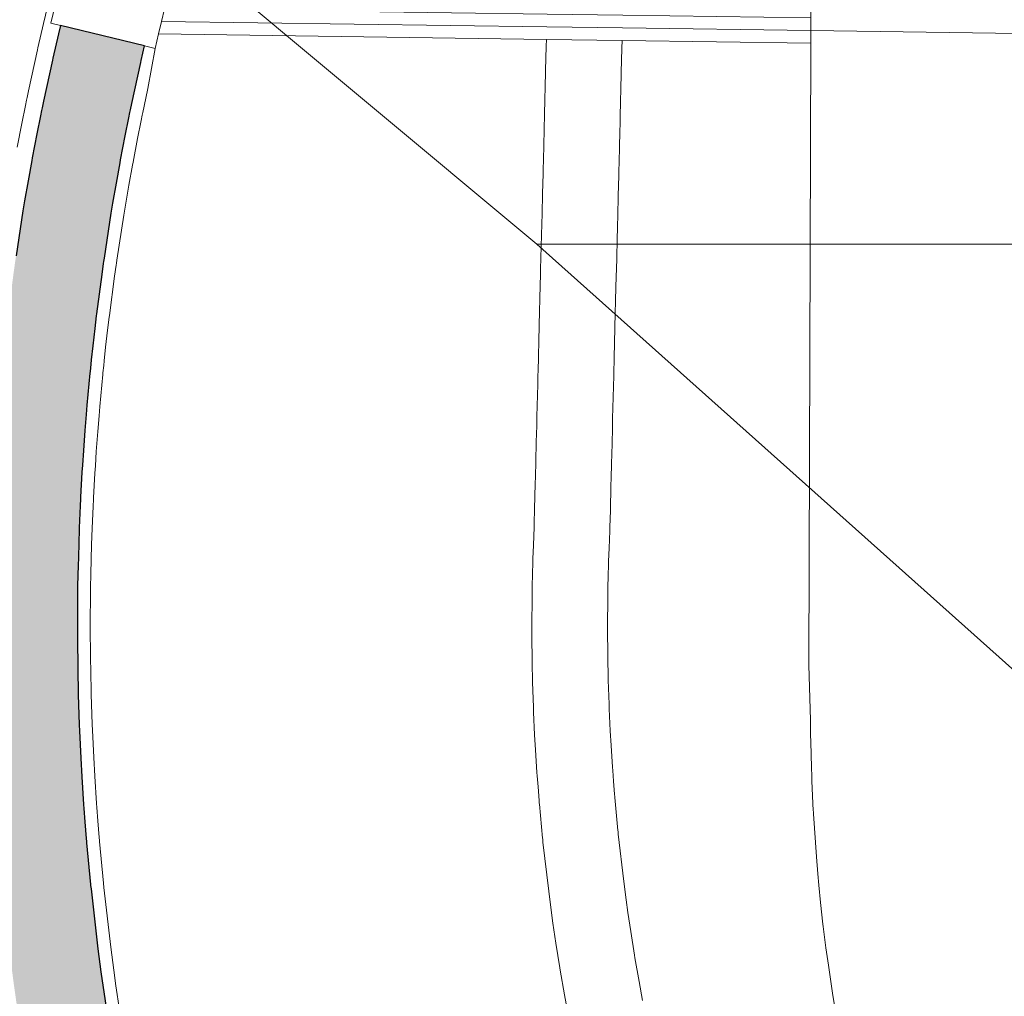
# Model space of a CAD drawing. Header units: metres. Extents: x 250001 to 257773, y 598992 to 609118.
# Tile 448 of 656: x 253828 to 253867, y 603407 to 603445. Entities that reach past the tile are written whole.
import ezdxf
from ezdxf.lldxf.tags import DXFTag

# ---------------------------------------------------------------- set-up
doc = ezdxf.new("R2010")
doc.units = ezdxf.units.M
for name, color, linetype, lineweight in [('B-WE-FV-GELEIDING_WILDROOSTER-GV', 252, 'Continuous', 18), ('B-WE-GR-GRAS-GV', 252, 'Continuous', 13), ('B-WE-GW-TALUD_KRUIN-G', 252, 'Continuous', 18), ('B-WE-IE-TERREINAFSCHEIDING_KUNSTMATIG_HEKWERK_RASTER-G', 252, 'IE-TERREINAFSCHEIDING-KUNSTMATIG', 18), ('B-WE-KG-GRENS_PERCEEL-G', 150, 'KG-PERCEEL', 18), ('B-WE-VH-VERHARDING_BETON-GV', 252, 'Continuous', 18), ('B-WE-VH-VERHARDING_GESLOTEN-GV', 252, 'Continuous', 18), ('B-WE-VH-VERHARDING_GRASBETONSTEEN-GV', 252, 'Continuous', 18), ('N-WE-VH-VERHARDING_ASFALT-A', 252, 'Continuous', 18), ('X-XX-AL-REFERENTIE-G', 7, 'Continuous', 18)]:
    doc.layers.add(name, color=color, linetype=linetype, lineweight=lineweight)
doc.layers.add('HULPLIJN', color=220, linetype='Continuous', plot=False)
doc.styles.get("Standard").update_dxf_attribs({"font": 'NLCS-ISO.ttf'})
doc.linetypes.add('IE-TERREINAFSCHEIDING-KUNSTMATIG', pattern='A,4,[82,NLCS.shx,S=0.75,R=90,X=0,Y=0],4,-2', length=10)
tags = doc.linetypes.add('KG-PERCEEL', pattern='A,5.5,-2,["P",Standard,S=1.8,R=0,X=-0.5,Y=-0.9],-2,5.5,-2,[5,NLCS.SHX,S=0.75,R=0,X=0,Y=0],-2', length=19).pattern_tags.tags
tags[6] = DXFTag(74, 10)

# ---------------------------------------------------------------- blocks, each defined once
blk = doc.blocks.new('BS2021-132-Xref-KAD-20210617')
at = {"layer": 'B-WE-KG-GRENS_PERCEEL-G', "flags": 128}
for points in [[(253814.412, 603465.066), (253848.8, 603436.4)], [(253848.8, 603436.4), (253903.001, 603388.001)], [(253898.42, 603436.4), (253848.8, 603436.4)]]:
    blk.add_lwpolyline(points, dxfattribs=at)
blk = doc.blocks.new('BS2021-132-Xref-BGT-GRIJS-20210617-aangepast')
at = {"layer": 'B-WE-FV-GELEIDING_WILDROOSTER-GV', "flags": 128}
blk.add_lwpolyline([(253834.051, 603445.725), (253834.282, 603446.681), (253833.851, 603446.785), (253830.523, 603447.59), (253830.151, 603447.68), (253830.094, 603447.445), (253829.965, 603446.909), (253829.835, 603446.373), (253829.54, 603445.152), (253829.922, 603445.06), (253833.252, 603444.255), (253833.671, 603444.154), (253833.81, 603444.728), (253833.93, 603445.226)], close=True, dxfattribs=at)
at = {"layer": 'B-WE-GR-GRAS-GV', "flags": 128}
for points in [[(253828.214, 603440.239), (253828.394, 603441.185), (253828.537, 603441.899), (253828.58, 603442.112), (253828.602, 603442.216), (253828.655, 603442.474), (253829.01, 603444.102), (253829.027, 603444.176), (253829.251, 603445.141), (253829.477, 603446.091), (253829.59, 603446.568), (253823.951, 603451.053)], [(253828.162, 603435.936), (253828.438, 603437.719), (253828.504, 603438.12), (253828.64, 603438.91), (253828.785, 603439.711), (253828.807, 603439.829), (253828.987, 603440.776), (253829.129, 603441.489), (253829.173, 603441.702), (253829.194, 603441.806), (253829.248, 603442.064), (253829.602, 603443.692), (253829.619, 603443.766), (253829.844, 603444.731), (253829.922, 603445.06), (253829.54, 603445.152), (253829.835, 603446.373)], [(253829.477, 603446.091), (253829.251, 603445.141), (253829.027, 603444.176), (253829.01, 603444.102), (253828.655, 603442.474), (253828.602, 603442.216), (253828.58, 603442.112), (253828.537, 603441.899), (253828.394, 603441.185), (253828.214, 603440.239)], [(253850.036, 603405.901), (253849.893, 603406.679), (253849.725, 603407.653), (253849.709, 603407.751), (253849.553, 603408.726), (253849.436, 603409.514), (253849.365, 603410.025), (253849.265, 603410.781), (253849.04, 603412.726), (253849.028, 603412.842), (253849.024, 603412.875), (253848.897, 603414.23), (253848.894, 603414.268), (253848.886, 603414.369), (253848.842, 603414.909), (253848.809, 603415.349), (253848.8, 603415.48), (253848.742, 603416.378), (253848.708, 603416.979), (253848.667, 603417.873), (253848.659, 603418.066), (253848.627, 603419.053), (253848.621, 603419.273), (253848.613, 603419.644), (253848.596, 603421.127), (253848.596, 603421.183), (253848.605, 603422.528), (253848.614, 603422.996), (253848.618, 603423.202), (253848.638, 603423.94), (253848.658, 603424.482), (253848.688, 603425.196), (253848.692, 603425.276), (253848.695, 603425.347), (253848.709, 603425.929), (253848.734, 603426.919), (253848.741, 603427.207), (253848.755, 603427.778), (253848.775, 603428.57), (253848.791, 603429.206), (253848.801, 603429.576), (253848.832, 603430.85), (253848.834, 603430.915), (253848.841, 603431.205), (253848.846, 603431.387), (253848.86, 603431.935), (253848.877, 603432.616), (253848.89, 603433.132), (253848.892, 603433.205), (253848.931, 603434.767), (253848.942, 603435.204), (253848.944, 603435.289), (253848.947, 603435.415), (253848.992, 603437.203), (253849.002, 603437.605), (253849.022, 603438.399), (253849.042, 603439.203), (253849.045, 603439.321), (253849.069, 603440.272), (253849.087, 603440.988), (253849.092, 603441.202), (253849.095, 603441.307), (253849.101, 603441.566), (253849.142, 603443.202), (253849.144, 603443.276), (253849.169, 603444.246), (253849.175, 603444.51), (253833.81, 603444.728), (253833.671, 603444.154), (253833.379, 603442.566), (253833.236, 603441.872), (253833.183, 603441.617), (253833.161, 603441.514), (253833.118, 603441.302), (253832.977, 603440.592), (253832.797, 603439.649), (253832.775, 603439.533), (253832.631, 603438.735), (253832.496, 603437.948), (253832.43, 603437.552), (253832.155, 603435.775), (253832.137, 603435.652), (253832.125, 603435.568), (253832.064, 603435.135), (253831.86, 603433.581), (253831.852, 603433.512), (253831.79, 603433), (253831.713, 603432.323), (253831.655, 603431.778), (253831.636, 603431.598), (253831.607, 603431.309), (253831.6, 603431.246), (253831.482, 603429.979), (253831.451, 603429.612), (253831.401, 603428.98), (253831.343, 603428.193), (253831.306, 603427.625), (253831.288, 603427.34), (253831.234, 603426.354), (253831.226, 603426.201), (253831.222, 603426.115), (253831.217, 603426.019), (253831.18, 603425.154), (253831.157, 603424.498), (253831.127, 603423.355), (253831.117, 603422.788), (253831.106, 603421.16), (253831.106, 603421.092), (253831.126, 603419.296), (253831.136, 603418.847), (253831.143, 603418.58), (253831.182, 603417.386), (253831.192, 603417.153), (253831.242, 603416.07), (253831.283, 603415.342), (253831.353, 603414.254), (253831.364, 603414.096), (253831.404, 603413.563), (253831.457, 603412.91), (253831.467, 603412.787), (253831.471, 603412.742), (253831.625, 603411.101), (253831.643, 603410.921), (253831.916, 603408.565), (253832.037, 603407.65), (253832.123, 603407.032), (253832.265, 603406.078)], [(253832.265, 603406.078), (253832.123, 603407.032), (253832.037, 603407.65), (253831.916, 603408.565), (253831.643, 603410.921), (253831.625, 603411.101), (253831.471, 603412.742), (253831.467, 603412.787), (253831.457, 603412.91), (253831.404, 603413.563), (253831.364, 603414.096), (253831.353, 603414.254), (253831.283, 603415.342), (253831.242, 603416.07), (253831.192, 603417.153), (253831.182, 603417.386), (253831.143, 603418.58), (253831.136, 603418.847), (253831.126, 603419.296), (253831.106, 603421.092), (253831.106, 603421.16), (253831.117, 603422.788), (253831.127, 603423.355), (253831.157, 603424.498), (253831.18, 603425.154), (253831.217, 603426.019), (253831.222, 603426.115), (253831.226, 603426.201), (253831.234, 603426.354), (253831.288, 603427.34), (253831.306, 603427.625), (253831.343, 603428.193), (253831.401, 603428.98), (253831.451, 603429.612), (253831.482, 603429.979), (253831.6, 603431.246), (253831.607, 603431.309), (253831.636, 603431.598), (253831.655, 603431.778), (253831.713, 603432.323), (253831.79, 603433), (253831.852, 603433.512), (253831.86, 603433.581), (253832.064, 603435.135), (253832.125, 603435.568), (253832.137, 603435.652), (253832.155, 603435.775), (253832.43, 603437.552), (253832.496, 603437.948), (253832.631, 603438.735), (253832.775, 603439.533), (253832.797, 603439.649), (253832.977, 603440.592), (253833.118, 603441.302), (253833.161, 603441.514), (253833.183, 603441.617), (253833.236, 603441.872), (253833.379, 603442.566), (253833.671, 603444.154), (253833.252, 603444.255), (253833.118, 603443.678), (253833.101, 603443.604), (253832.747, 603441.976), (253832.693, 603441.718), (253832.672, 603441.614), (253832.628, 603441.401), (253832.486, 603440.688), (253832.305, 603439.742), (253832.284, 603439.623), (253832.139, 603438.822), (253832.003, 603438.032), (253831.936, 603437.631), (253831.661, 603435.849), (253831.642, 603435.724), (253831.63, 603435.638), (253831.569, 603435.203), (253831.364, 603433.644), (253831.355, 603433.572), (253831.294, 603433.058), (253831.216, 603432.378), (253831.157, 603431.83), (253831.139, 603431.65), (253831.109, 603431.36), (253831.103, 603431.294), (253830.984, 603430.024), (253830.953, 603429.654), (253830.902, 603429.019), (253830.845, 603428.227), (253830.807, 603427.657), (253830.789, 603427.369), (253830.734, 603426.38), (253830.727, 603426.225), (253830.723, 603426.139), (253830.718, 603426.042), (253830.681, 603425.173), (253830.658, 603424.514), (253830.633, 603423.616), (253830.627, 603423.365), (253830.617, 603422.796), (253830.606, 603421.159), (253830.606, 603421.091), (253830.626, 603419.286), (253830.635, 603418.901), (253830.636, 603418.835), (253830.643, 603418.567), (253830.683, 603417.367), (253830.692, 603417.132), (253830.743, 603416.044), (253830.784, 603415.312), (253830.854, 603414.219), (253830.866, 603414.06), (253830.906, 603413.525), (253830.958, 603412.868), (253830.969, 603412.745), (253830.973, 603412.699), (253831.127, 603411.05), (253831.131, 603411.01), (253831.146, 603410.869), (253831.42, 603408.502), (253831.541, 603407.583), (253831.628, 603406.961), (253831.771, 603406.002)], [(253852.984, 603406.457), (253852.846, 603407.207), (253852.684, 603408.146), (253852.668, 603408.241), (253852.519, 603409.18), (253852.406, 603409.94), (253852.337, 603410.432), (253852.241, 603411.161), (253852.024, 603413.036), (253852.012, 603413.148), (253852.009, 603413.179), (253851.887, 603414.485), (253851.883, 603414.522), (253851.875, 603414.619), (253851.833, 603415.14), (253851.802, 603415.564), (253851.793, 603415.69), (253851.737, 603416.556), (253851.704, 603417.135), (253851.664, 603417.997), (253851.657, 603418.183), (253851.625, 603419.134), (253851.596, 603421.133), (253851.596, 603421.187), (253851.605, 603422.484), (253851.613, 603422.934), (253851.617, 603423.133), (253851.637, 603423.845), (253851.655, 603424.367), (253851.685, 603425.055), (253851.688, 603425.132), (253851.692, 603425.2), (253851.708, 603425.854), (253851.733, 603426.844), (253851.74, 603427.131), (253851.754, 603427.703), (253851.774, 603428.495), (253851.79, 603429.131), (253851.8, 603429.501), (253851.832, 603430.774), (253851.833, 603430.84), (253851.84, 603431.13), (253851.845, 603431.311), (253851.859, 603431.86), (253851.876, 603432.541), (253851.889, 603433.057), (253851.891, 603433.129), (253851.93, 603434.692), (253851.941, 603435.129), (253851.943, 603435.214), (253851.946, 603435.34), (253851.991, 603437.128), (253852.001, 603437.53), (253852.021, 603438.323), (253852.041, 603439.128), (253852.044, 603439.246), (253852.068, 603440.196), (253852.086, 603440.913), (253852.091, 603441.127), (253852.094, 603441.232), (253852.1, 603441.491), (253852.141, 603443.126), (253852.143, 603443.201), (253852.168, 603444.171), (253852.175, 603444.467), (253849.175, 603444.51), (253849.169, 603444.246), (253849.144, 603443.276), (253849.142, 603443.202), (253849.101, 603441.566), (253849.095, 603441.307), (253849.092, 603441.202), (253849.087, 603440.988), (253849.069, 603440.272), (253849.045, 603439.321), (253849.042, 603439.203), (253849.022, 603438.399), (253849.002, 603437.605), (253848.992, 603437.203), (253848.947, 603435.415), (253848.944, 603435.289), (253848.942, 603435.204), (253848.931, 603434.767), (253848.892, 603433.205), (253848.89, 603433.132), (253848.877, 603432.616), (253848.86, 603431.935), (253848.846, 603431.387), (253848.841, 603431.205), (253848.834, 603430.915), (253848.832, 603430.85), (253848.801, 603429.576), (253848.791, 603429.206), (253848.775, 603428.57), (253848.755, 603427.778), (253848.741, 603427.207), (253848.734, 603426.919), (253848.709, 603425.929), (253848.695, 603425.347), (253848.692, 603425.276), (253848.688, 603425.196), (253848.658, 603424.482), (253848.638, 603423.94), (253848.618, 603423.202), (253848.614, 603422.996), (253848.605, 603422.528), (253848.596, 603421.183), (253848.596, 603421.127), (253848.613, 603419.644), (253848.621, 603419.273), (253848.627, 603419.053), (253848.659, 603418.066), (253848.667, 603417.873), (253848.708, 603416.979), (253848.742, 603416.378), (253848.8, 603415.48), (253848.809, 603415.349), (253848.842, 603414.909), (253848.886, 603414.369), (253848.894, 603414.268), (253848.897, 603414.23), (253849.024, 603412.875), (253849.028, 603412.842), (253849.04, 603412.726), (253849.265, 603410.781), (253849.365, 603410.025), (253849.436, 603409.514), (253849.553, 603408.726), (253849.709, 603407.751), (253849.725, 603407.653), (253849.893, 603406.679), (253850.036, 603405.901)], [(253860.64, 603405.939), (253860.515, 603406.737), (253860.349, 603407.847), (253860.251, 603408.532), (253860.14, 603409.388), (253860.13, 603409.475), (253860.036, 603410.332), (253859.969, 603411.025), (253859.93, 603411.473), (253859.878, 603412.136), (253859.757, 603413.839), (253859.751, 603413.94), (253859.75, 603413.968), (253859.692, 603415.152), (253859.69, 603415.185), (253859.687, 603415.273), (253859.671, 603415.744), (253859.66, 603416.128), (253859.658, 603416.242), (253859.644, 603417.025), (253859.64, 603417.548), (253859.574, 603419.727), (253859.653, 603444.361), (253852.175, 603444.467), (253852.168, 603444.171), (253852.143, 603443.201), (253852.141, 603443.126), (253852.1, 603441.491), (253852.094, 603441.232), (253852.091, 603441.127), (253852.086, 603440.913), (253852.068, 603440.196), (253852.044, 603439.246), (253852.041, 603439.128), (253852.021, 603438.323), (253852.001, 603437.53), (253851.991, 603437.128), (253851.946, 603435.34), (253851.943, 603435.214), (253851.941, 603435.129), (253851.93, 603434.692), (253851.891, 603433.129), (253851.889, 603433.057), (253851.876, 603432.541), (253851.859, 603431.86), (253851.845, 603431.311), (253851.84, 603431.13), (253851.833, 603430.84), (253851.832, 603430.774), (253851.8, 603429.501), (253851.79, 603429.131), (253851.774, 603428.495), (253851.754, 603427.703), (253851.74, 603427.131), (253851.733, 603426.844), (253851.708, 603425.854), (253851.692, 603425.2), (253851.688, 603425.132), (253851.685, 603425.055), (253851.655, 603424.367), (253851.637, 603423.845), (253851.617, 603423.133), (253851.613, 603422.934), (253851.605, 603422.484), (253851.596, 603421.187), (253851.596, 603421.133), (253851.625, 603419.134), (253851.657, 603418.183), (253851.664, 603417.997), (253851.704, 603417.135), (253851.737, 603416.556), (253851.793, 603415.69), (253851.802, 603415.564), (253851.833, 603415.14), (253851.875, 603414.619), (253851.883, 603414.522), (253851.887, 603414.485), (253852.009, 603413.179), (253852.012, 603413.148), (253852.024, 603413.036), (253852.241, 603411.161), (253852.337, 603410.432), (253852.406, 603409.94), (253852.519, 603409.18), (253852.668, 603408.241), (253852.684, 603408.146), (253852.846, 603407.207), (253852.984, 603406.457)]]:
    blk.add_lwpolyline(points, dxfattribs=at)
at = {"layer": 'B-WE-GW-TALUD_KRUIN-G', "flags": 128}
for points in [[(253850.036, 603405.901), (253849.893, 603406.679), (253849.725, 603407.653), (253849.709, 603407.751), (253849.553, 603408.726), (253849.436, 603409.514), (253849.365, 603410.025), (253849.265, 603410.781), (253849.04, 603412.726), (253849.028, 603412.842), (253849.024, 603412.875), (253848.897, 603414.23), (253848.894, 603414.268), (253848.886, 603414.369), (253848.842, 603414.909), (253848.809, 603415.349), (253848.8, 603415.48), (253848.742, 603416.378), (253848.708, 603416.979), (253848.667, 603417.873), (253848.659, 603418.066), (253848.627, 603419.053), (253848.621, 603419.273), (253848.613, 603419.644), (253848.596, 603421.127), (253848.596, 603421.183), (253848.605, 603422.528), (253848.614, 603422.996), (253848.618, 603423.202), (253848.638, 603423.94), (253848.658, 603424.482), (253848.688, 603425.196), (253848.692, 603425.276), (253848.695, 603425.347), (253848.709, 603425.929), (253848.734, 603426.919), (253848.741, 603427.207), (253848.755, 603427.778), (253848.775, 603428.57), (253848.791, 603429.206), (253848.801, 603429.576), (253848.832, 603430.85), (253848.834, 603430.915), (253848.841, 603431.205), (253848.846, 603431.387), (253848.86, 603431.935), (253848.877, 603432.616), (253848.89, 603433.132), (253848.892, 603433.205), (253848.931, 603434.767), (253848.942, 603435.204), (253848.944, 603435.289), (253848.947, 603435.415), (253848.992, 603437.203), (253849.002, 603437.605), (253849.022, 603438.399), (253849.042, 603439.203), (253849.045, 603439.321), (253849.069, 603440.272), (253849.087, 603440.988), (253849.092, 603441.202), (253849.095, 603441.307), (253849.101, 603441.566), (253849.142, 603443.202), (253849.144, 603443.276), (253849.169, 603444.246), (253849.175, 603444.51)], [(253852.175, 603444.467), (253852.168, 603444.171), (253852.143, 603443.201), (253852.141, 603443.126), (253852.1, 603441.491), (253852.094, 603441.232), (253852.091, 603441.127), (253852.086, 603440.913), (253852.068, 603440.196), (253852.044, 603439.246), (253852.041, 603439.128), (253852.021, 603438.323), (253852.001, 603437.53), (253851.991, 603437.128), (253851.946, 603435.34), (253851.943, 603435.214), (253851.941, 603435.129), (253851.93, 603434.692), (253851.891, 603433.129), (253851.889, 603433.057), (253851.876, 603432.541), (253851.859, 603431.86), (253851.845, 603431.311), (253851.84, 603431.13), (253851.833, 603430.84), (253851.832, 603430.774), (253851.8, 603429.501), (253851.79, 603429.131), (253851.774, 603428.495), (253851.754, 603427.703), (253851.74, 603427.131), (253851.733, 603426.844), (253851.708, 603425.854), (253851.692, 603425.2), (253851.688, 603425.132), (253851.685, 603425.055), (253851.655, 603424.367), (253851.637, 603423.845), (253851.617, 603423.133), (253851.613, 603422.934), (253851.605, 603422.484), (253851.596, 603421.187), (253851.596, 603421.133), (253851.625, 603419.134), (253851.657, 603418.183), (253851.664, 603417.997), (253851.704, 603417.135), (253851.737, 603416.556), (253851.793, 603415.69), (253851.802, 603415.564), (253851.833, 603415.14), (253851.875, 603414.619), (253851.883, 603414.522), (253851.887, 603414.485), (253852.009, 603413.179), (253852.012, 603413.148), (253852.024, 603413.036), (253852.241, 603411.161), (253852.337, 603410.432), (253852.406, 603409.94), (253852.519, 603409.18), (253852.668, 603408.241), (253852.684, 603408.146), (253852.846, 603407.207), (253852.984, 603406.457)]]:
    blk.add_lwpolyline(points, dxfattribs=at)
at = {"layer": 'B-WE-IE-TERREINAFSCHEIDING_KUNSTMATIG_HEKWERK_RASTER-G', "flags": 128}
blk.add_lwpolyline([(253833.93, 603445.226), (253849.188, 603445.01), (253852.188, 603444.967), (253859.653, 603444.861)], dxfattribs=at)
at = {"layer": 'B-WE-VH-VERHARDING_BETON-GV', "flags": 128}
blk.add_lwpolyline([(253834.282, 603446.681), (253833.851, 603446.785), (253830.523, 603447.59), (253830.151, 603447.68), (253830.094, 603447.445), (253829.965, 603446.909), (253829.835, 603446.373), (253829.54, 603445.152), (253829.922, 603445.06), (253833.252, 603444.255), (253833.671, 603444.154), (253833.81, 603444.728), (253833.93, 603445.226), (253834.051, 603445.725)], close=True, dxfattribs=at)
at = {"layer": 'B-WE-VH-VERHARDING_GESLOTEN-GV', "flags": 128}
for points in [[(253859.04, 603482.966), (253859.036, 603480.965), (253859.032, 603478.994), (253859.032, 603478.965), (253859.024, 603476.964), (253859.017, 603475.162), (253859.016, 603474.964), (253859.01, 603473.41), (253859.009, 603472.96), (253859.03, 603472.564), (253859.043, 603471.909), (253859.091, 603470.961), (253859.141, 603469.991), (253859.2, 603468.957), (253859.317, 603466.954), (253859.396, 603464.951), (253859.522, 603460.947), (253859.584, 603458.945), (253859.647, 603456.942), (253859.652, 603445.361), (253859.653, 603444.861), (253880.671, 603444.563)], [(253831.771, 603406.002), (253831.628, 603406.961), (253831.541, 603407.583), (253831.42, 603408.502), (253831.146, 603410.869), (253831.131, 603411.01), (253831.127, 603411.05), (253830.973, 603412.699), (253830.969, 603412.745), (253830.958, 603412.868), (253830.906, 603413.525), (253830.866, 603414.06), (253830.854, 603414.219), (253830.784, 603415.312), (253830.743, 603416.044), (253830.692, 603417.132), (253830.683, 603417.367), (253830.643, 603418.567), (253830.636, 603418.835), (253830.635, 603418.901), (253830.626, 603419.286), (253830.606, 603421.091), (253830.606, 603421.159), (253830.617, 603422.796), (253830.627, 603423.365), (253830.633, 603423.616), (253830.658, 603424.514), (253830.681, 603425.173), (253830.718, 603426.042), (253830.723, 603426.139), (253830.727, 603426.225), (253830.734, 603426.38), (253830.789, 603427.369), (253830.807, 603427.657), (253830.845, 603428.227), (253830.902, 603429.019), (253830.953, 603429.654), (253830.984, 603430.024), (253831.103, 603431.294), (253831.109, 603431.36), (253831.139, 603431.65), (253831.157, 603431.83), (253831.216, 603432.378), (253831.294, 603433.058), (253831.355, 603433.572), (253831.364, 603433.644), (253831.569, 603435.203), (253831.63, 603435.638), (253831.642, 603435.724), (253831.661, 603435.849), (253831.936, 603437.631), (253832.003, 603438.032), (253832.139, 603438.822), (253832.284, 603439.623), (253832.305, 603439.742), (253832.486, 603440.688), (253832.628, 603441.401), (253832.672, 603441.614), (253832.693, 603441.718), (253832.747, 603441.976), (253833.101, 603443.604), (253833.118, 603443.678), (253833.252, 603444.255), (253829.922, 603445.06), (253829.844, 603444.731), (253829.619, 603443.766), (253829.602, 603443.692), (253829.248, 603442.064), (253829.194, 603441.806), (253829.173, 603441.702), (253829.129, 603441.489), (253828.987, 603440.776), (253828.807, 603439.829), (253828.785, 603439.711), (253828.64, 603438.91), (253828.504, 603438.12), (253828.438, 603437.719), (253828.162, 603435.936)], [(253880.671, 603444.563), (253859.653, 603444.861), (253859.653, 603444.361), (253859.574, 603419.727), (253859.64, 603417.548), (253859.644, 603417.025), (253859.658, 603416.242), (253859.66, 603416.128), (253859.671, 603415.744), (253859.687, 603415.273), (253859.69, 603415.185), (253859.692, 603415.152), (253859.75, 603413.968), (253859.751, 603413.94), (253859.757, 603413.839), (253859.878, 603412.136), (253859.93, 603411.473), (253859.969, 603411.025), (253860.036, 603410.332), (253860.13, 603409.475), (253860.14, 603409.388), (253860.251, 603408.532), (253860.349, 603407.847), (253860.515, 603406.737), (253860.64, 603405.939)]]:
    blk.add_lwpolyline(points, dxfattribs=at)
at = {"layer": 'B-WE-VH-VERHARDING_GRASBETONSTEEN-GV', "flags": 128}
for points in [[(253852.2, 603445.467), (253849.2, 603445.51), (253834.051, 603445.725), (253833.93, 603445.226), (253849.188, 603445.01), (253852.188, 603444.967), (253859.653, 603444.861), (253859.652, 603445.361)], [(253852.188, 603444.967), (253849.188, 603445.01), (253833.93, 603445.226), (253833.81, 603444.728), (253849.175, 603444.51), (253852.175, 603444.467), (253859.653, 603444.361), (253859.653, 603444.861)]]:
    blk.add_lwpolyline(points, close=True, dxfattribs=at)
blk = doc.blocks.new('BS2021-132-Xref-toegangsweg gearceerd-aangepast')
at = {"layer": 'N-WE-VH-VERHARDING_ASFALT-A'}
h = blk.add_hatch(color=256, dxfattribs=at)
h.dxf.hatch_style = 1
h.paths.add_polyline_path([(253980.683, 603239.27), (253977.738, 603241.818), (253975.689, 603243.64), (253974.225, 603245.006), (253972.788, 603246.401), (253971.377, 603247.827), (253969.992, 603249.284), (253968.634, 603250.772), (253967.303, 603252.291), (253965.999, 603253.841), (253964.723, 603255.422), (253963.473, 603257.036), (253962.241, 603258.668), (253960.984, 603260.273), (253959.699, 603261.845), (253958.387, 603263.387), (253957.049, 603264.896), (253955.683, 603266.375), (253954.291, 603267.823), (253952.873, 603269.241), (253951.428, 603270.628), (253949.957, 603271.985), (253948.25, 603273.493), (253872.772, 603338.666), (253866.716, 603343.894), (253866.287, 603344.265), (253865.097, 603345.289), (253863.218, 603346.975), (253863.183, 603347.007), (253861.381, 603348.707), (253861.178, 603348.905), (253859.589, 603350.485), (253857.841, 603352.307), (253856.239, 603354.061), (253856.14, 603354.172), (253856.094, 603354.224), (253854.486, 603356.08), (253852.879, 603358.028), (253851.677, 603359.553), (253851.323, 603360.015), (253849.816, 603362.041), (253848.36, 603364.104), (253847.514, 603365.355), (253846.957, 603366.202), (253845.606, 603368.335), (253844.865, 603369.557), (253844.309, 603370.501), (253843.772, 603371.435), (253843.067, 603372.699), (253841.879, 603374.927), (253840.748, 603377.184), (253840.469, 603377.765), (253839.674, 603379.469), (253838.998, 603380.989), (253838.657, 603381.78), (253837.699, 603384.116), (253837.621, 603384.312), (253836.86, 603386.309), (253836.799, 603386.474), (253835.958, 603388.855), (253835.772, 603389.408), (253835.243, 603391.045), (253835.177, 603391.256), (253834.647, 603393.012), (253834.456, 603393.676), (253833.796, 603396.112), (253833.197, 603398.565), (253832.939, 603399.714), (253832.891, 603399.934), (253832.66, 603401.032), (253832.358, 603402.564), (253832.184, 603403.511), (253831.98, 603404.696), (253831.96, 603404.816), (253831.771, 603406.002), (253831.628, 603406.961), (253831.541, 603407.583), (253831.42, 603408.502), (253831.146, 603410.869), (253831.131, 603411.01), (253831.127, 603411.05), (253830.973, 603412.699), (253830.969, 603412.745), (253830.958, 603412.868), (253830.906, 603413.525), (253830.866, 603414.06), (253830.854, 603414.219), (253830.784, 603415.312), (253830.743, 603416.044), (253830.692, 603417.132), (253830.683, 603417.367), (253830.643, 603418.567), (253830.636, 603418.835), (253830.635, 603418.901), (253830.626, 603419.286), (253830.606, 603421.091), (253830.606, 603421.159), (253830.617, 603422.796), (253830.627, 603423.365), (253830.633, 603423.616), (253830.658, 603424.514), (253830.681, 603425.173), (253830.718, 603426.042), (253830.723, 603426.139), (253830.727, 603426.225), (253830.734, 603426.38), (253830.789, 603427.369), (253830.807, 603427.657), (253830.845, 603428.227), (253830.902, 603429.019), (253830.953, 603429.654), (253830.984, 603430.024), (253831.103, 603431.294), (253831.109, 603431.36), (253831.139, 603431.65), (253831.157, 603431.83), (253831.216, 603432.378), (253831.294, 603433.058), (253831.355, 603433.572), (253831.364, 603433.644), (253831.569, 603435.203), (253831.63, 603435.638), (253831.642, 603435.724), (253831.661, 603435.849), (253831.936, 603437.631), (253832.003, 603438.032), (253832.139, 603438.822), (253832.284, 603439.623), (253832.305, 603439.742), (253832.486, 603440.688), (253832.628, 603441.401), (253832.672, 603441.614), (253832.693, 603441.718), (253832.747, 603441.976), (253833.101, 603443.604), (253833.118, 603443.678), (253833.252, 603444.255), (253829.922, 603445.06), (253829.844, 603444.731), (253829.619, 603443.766), (253829.602, 603443.692), (253829.248, 603442.064), (253829.194, 603441.806), (253829.173, 603441.702), (253829.129, 603441.489), (253828.987, 603440.776), (253828.807, 603439.829), (253828.785, 603439.711), (253828.64, 603438.91), (253828.504, 603438.12), (253828.438, 603437.719), (253828.162, 603435.936), (253828.144, 603435.811), (253828.131, 603435.726), (253828.07, 603435.29), (253827.865, 603433.732), (253827.857, 603433.66), (253827.795, 603433.145), (253827.717, 603432.465), (253827.658, 603431.918), (253827.64, 603431.737), (253827.61, 603431.447), (253827.604, 603431.382), (253827.485, 603430.111), (253827.454, 603429.741), (253827.403, 603429.106), (253827.312, 603428.402), (253827.194, 603427.794), (253826.998, 603427.194), (253826.727, 603426.622), (253826.387, 603426.09), (253825.982, 603425.605), (253825.518, 603425.174), (253825.005, 603424.806), (253824.449, 603424.505), (253823.859, 603424.277), (253823.246, 603424.125), (253822.618, 603424.052), (253821.986, 603424.059), (253821.359, 603424.145), (253820.749, 603424.309), (253820.149, 603424.613), (253820.051, 603424.666), (253819.173, 603425.143), (253818.607, 603425.45), (253818.294, 603425.62), (253815.657, 603427.051), (253815.352, 603427.217), (253814.779, 603427.529), (253810.384, 603429.914), (253809.506, 603430.392), (253805.99, 603432.3), (253805.112, 603432.777), (253804.233, 603433.255), (253803.354, 603433.732), (253803.213, 603433.808), (253802.475, 603434.209), (253801.596, 603434.686), (253801.063, 603434.975), (253800.718, 603435.163), (253799.839, 603435.64), (253798.96, 603436.118), (253798.778, 603436.217), (253798.081, 603436.595), (253796.323, 603437.549), (253795.445, 603438.026), (253794.566, 603438.503), (253793.687, 603438.981), (253792.808, 603439.458), (253777.051, 603447.383), (253775.441, 603444.905), (253791.138, 603436.382), (253792.896, 603435.428), (253793.775, 603434.95), (253794.653, 603434.473), (253796.411, 603433.519), (253797.107, 603433.141), (253797.29, 603433.042), (253798.169, 603432.565), (253799.047, 603432.087), (253799.393, 603431.9), (253799.926, 603431.61), (253800.805, 603431.133), (253801.543, 603430.732), (253801.684, 603430.656), (253802.563, 603430.179), (253803.441, 603429.702), (253804.32, 603429.224), (253807.836, 603427.316), (253808.714, 603426.839), (253809.593, 603426.361), (253812.23, 603424.93), (253813.108, 603424.453), (253813.682, 603424.141), (253813.987, 603423.976), (253814.866, 603423.498), (253816.624, 603422.544), (253816.937, 603422.374), (253817.503, 603422.067), (253818.381, 603421.59), (253818.479, 603421.537), (253819.365, 603421.089), (253822.053, 603419.704), (253822.829, 603419.259), (253823.562, 603418.747), (253824.246, 603418.171), (253824.876, 603417.537), (253825.447, 603416.848), (253825.954, 603416.112), (253826.393, 603415.333), (253826.761, 603414.518), (253827.055, 603413.673), (253827.272, 603412.806), (253827.322, 603412.539), (253827.645, 603410.695), (253827.649, 603410.654), (253827.664, 603410.508), (253827.948, 603408.059), (253828.074, 603407.107), (253828.164, 603406.465), (253828.311, 603405.472), (253828.507, 603404.245), (253828.527, 603404.121), (253828.739, 603402.895), (253828.919, 603401.915), (253829.231, 603400.33), (253829.47, 603399.194), (253829.52, 603398.966), (253829.787, 603397.777), (253830.407, 603395.24), (253831.09, 603392.718), (253831.287, 603392.032), (253831.835, 603390.215), (253831.904, 603389.996), (253832.451, 603388.303), (253832.643, 603387.731), (253833.513, 603385.268), (253833.576, 603385.097), (253834.364, 603383.031), (253834.445, 603382.827), (253835.436, 603380.411), (253835.789, 603379.592), (253836.488, 603378.02), (253837.311, 603376.256), (253837.6, 603375.656), (253838.77, 603373.32), (253839.998, 603371.015), (253840.728, 603369.707), (253841.284, 603368.741), (253841.859, 603367.764), (253842.626, 603366.5), (253844.023, 603364.293), (253844.6, 603363.416), (253845.475, 603362.122), (253846.982, 603359.987), (253848.541, 603357.891), (253848.907, 603357.414), (253850.151, 603355.835), (253851.813, 603353.819), (253853.478, 603351.899), (253853.525, 603351.846), (253853.627, 603351.731), (253855.285, 603349.916), (253857.093, 603348.031), (253858.737, 603346.396), (253858.948, 603346.192), (253860.812, 603344.432), (253860.848, 603344.399), (253862.792, 603342.654), (253864, 603341.616), (253864.429, 603341.245), (253867.457, 603338.631), (253868.97, 603337.324), (253946.173, 603270.662), (253947.67, 603269.336), (253949.141, 603267.979), (253950.586, 603266.592), (253952.004, 603265.174), (253953.396, 603263.726), (253954.761, 603262.247), (253956.1, 603260.737), (253957.412, 603259.196), (253958.696, 603257.624), (253959.953, 603256.019), (253961.186, 603254.387), (253962.435, 603252.773), (253963.712, 603251.191), (253965.016, 603249.641), (253966.347, 603248.123), (253967.705, 603246.635), (253969.089, 603245.178), (253970.5, 603243.752), (253971.938, 603242.356), (253973.401, 603240.991), (253975.45, 603239.169), (253978.521, 603236.512)])
at = {"layer": 'B-WE-VH-VERHARDING_GESLOTEN-GV', "flags": 128}
blk.add_lwpolyline([(253831.771, 603406.002), (253831.628, 603406.961), (253831.541, 603407.583), (253831.42, 603408.502), (253831.146, 603410.869), (253831.131, 603411.01), (253831.127, 603411.05), (253830.973, 603412.699), (253830.969, 603412.745), (253830.958, 603412.868), (253830.906, 603413.525), (253830.866, 603414.06), (253830.854, 603414.219), (253830.784, 603415.312), (253830.743, 603416.044), (253830.692, 603417.132), (253830.683, 603417.367), (253830.643, 603418.567), (253830.636, 603418.835), (253830.635, 603418.901), (253830.626, 603419.286), (253830.606, 603421.091), (253830.606, 603421.159), (253830.617, 603422.796), (253830.627, 603423.365), (253830.633, 603423.616), (253830.658, 603424.514), (253830.681, 603425.173), (253830.718, 603426.042), (253830.723, 603426.139), (253830.727, 603426.225), (253830.734, 603426.38), (253830.789, 603427.369), (253830.807, 603427.657), (253830.845, 603428.227), (253830.902, 603429.019), (253830.953, 603429.654), (253830.984, 603430.024), (253831.103, 603431.294), (253831.109, 603431.36), (253831.139, 603431.65), (253831.157, 603431.83), (253831.216, 603432.378), (253831.294, 603433.058), (253831.355, 603433.572), (253831.364, 603433.644), (253831.569, 603435.203), (253831.63, 603435.638), (253831.642, 603435.724), (253831.661, 603435.849), (253831.936, 603437.631), (253832.003, 603438.032), (253832.139, 603438.822), (253832.284, 603439.623), (253832.305, 603439.742), (253832.486, 603440.688), (253832.628, 603441.401), (253832.672, 603441.614), (253832.693, 603441.718), (253832.747, 603441.976), (253833.101, 603443.604), (253833.118, 603443.678), (253833.252, 603444.255), (253829.922, 603445.06), (253829.844, 603444.731), (253829.619, 603443.766), (253829.602, 603443.692), (253829.248, 603442.064), (253829.194, 603441.806), (253829.173, 603441.702), (253829.129, 603441.489), (253828.987, 603440.776), (253828.807, 603439.829), (253828.785, 603439.711), (253828.64, 603438.91), (253828.504, 603438.12), (253828.438, 603437.719), (253828.162, 603435.936)], dxfattribs=at)

msp = doc.modelspace()

# ---------------------------------------------------------------- linework, layer by layer
at = {"layer": 'HULPLIJN', "flags": 128}
msp.add_lwpolyline([(253831.771, 603406.002), (253831.628, 603406.961), (253831.541, 603407.583), (253831.42, 603408.502), (253831.146, 603410.869), (253831.131, 603411.01), (253831.127, 603411.05), (253830.973, 603412.699), (253830.969, 603412.745), (253830.958, 603412.868), (253830.906, 603413.525), (253830.866, 603414.06), (253830.854, 603414.219), (253830.784, 603415.312), (253830.743, 603416.044), (253830.692, 603417.132), (253830.683, 603417.367), (253830.643, 603418.567), (253830.636, 603418.835), (253830.635, 603418.901), (253830.626, 603419.286), (253830.606, 603421.091), (253830.606, 603421.159), (253830.617, 603422.796), (253830.627, 603423.365), (253830.633, 603423.616), (253830.658, 603424.514), (253830.681, 603425.173), (253830.718, 603426.042), (253830.723, 603426.139), (253830.727, 603426.225), (253830.734, 603426.38), (253830.789, 603427.369), (253830.807, 603427.657), (253830.845, 603428.227), (253830.902, 603429.019), (253830.953, 603429.654), (253830.984, 603430.024), (253831.103, 603431.294), (253831.109, 603431.36), (253831.139, 603431.65), (253831.157, 603431.83), (253831.216, 603432.378), (253831.294, 603433.058), (253831.355, 603433.572), (253831.364, 603433.644), (253831.569, 603435.203), (253831.63, 603435.638), (253831.642, 603435.724), (253831.661, 603435.849), (253831.936, 603437.631), (253832.003, 603438.032), (253832.139, 603438.822), (253832.284, 603439.623), (253832.305, 603439.742), (253832.486, 603440.688), (253832.628, 603441.401), (253832.672, 603441.614), (253832.693, 603441.718), (253832.747, 603441.976), (253833.101, 603443.604), (253833.118, 603443.678), (253833.252, 603444.255), (253829.922, 603445.06), (253829.844, 603444.731), (253829.619, 603443.766), (253829.602, 603443.692), (253829.248, 603442.064), (253829.194, 603441.806), (253829.173, 603441.702), (253829.129, 603441.489), (253828.987, 603440.776), (253828.807, 603439.829), (253828.785, 603439.711), (253828.64, 603438.91), (253828.504, 603438.12), (253828.438, 603437.719), (253828.162, 603435.936)], dxfattribs=at)
at = {"layer": 'HULPLIJN'}
msp.add_circle((253832.655, 603387.735), 118.592, dxfattribs=at)

# ---------------------------------------------------------------- block references
at = {"layer": 'X-XX-AL-REFERENTIE-G'}
for name in ['BS2021-132-Xref-BGT-GRIJS-20210617-aangepast', 'BS2021-132-Xref-KAD-20210617', 'BS2021-132-Xref-toegangsweg gearceerd-aangepast']:
    msp.add_blockref(name, (0, 0), dxfattribs=at)

doc.saveas('drawing.dxf')
